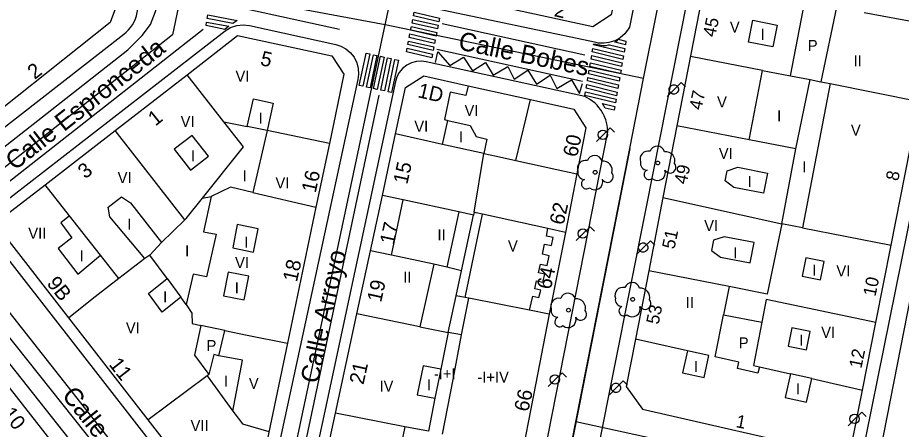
# Model space of a CAD drawing. Extents: x 282771 to 285132, y 4823109 to 4825496.
# Drawn here: x 284532.5 to 284652.8, y 4823504.4 to 4823560.4 of the extents above; entities that cross this region are included whole.
import ezdxf

# ---------------------------------------------------------------- set-up
doc = ezdxf.new("R2010")
doc.units = 0
for name, color, linetype in [('ACERA-BORDILLO', 7, 'Continuous'), ('ARBOL', 7, 'Continuous'), ('CALLE-EJE', 7, 'Continuous'), ('CALLE-TEXTO', 7, 'Continuous'), ('CARGA_DESCARGA', 7, 'Continuous'), ('EDIFICIO', 7, 'Continuous'), ('FAROLA', 7, 'Continuous'), ('INTERIOR-EDIFICIO', 7, 'Continuous'), ('MEDIANERA', 7, 'Continuous'), ('NUM-PORTAL', 7, 'Continuous'), ('PASO-PEATONES', 7, 'Continuous'), ('SENAL-VIARIA', 7, 'Continuous'), ('TXT-ALTURA-EDIFICIO', 7, 'Continuous')]:
    doc.layers.add(name, color=color, linetype=linetype)

msp = doc.modelspace()

# ---------------------------------------------------------------- linework, layer by layer
at = {"layer": 'ACERA-BORDILLO'}
for points in [[(284638.7, 4823672.48), (284615.82, 4823559.09)], [(284524.26, 4823540.52), (284546.96, 4823558.14), (284547.29, 4823558.42), (284547.6, 4823558.73), (284547.88, 4823559.08), (284548.14, 4823559.44), (284548.36, 4823559.83), (284548.54, 4823560.24), (284548.68, 4823560.66), (284548.79, 4823561.08), (284568.16, 4823651.71)], [(284611.58, 4823501.62), (284618.12, 4823534.64), (284627.39, 4823581.41), (284627.49, 4823581.84), (284627.65, 4823582.28), (284627.84, 4823582.72), (284628.09, 4823583.14), (284628.38, 4823583.55), (284628.72, 4823583.93), (284629.09, 4823584.28), (284629.51, 4823584.59), (284629.95, 4823584.85), (284630.42, 4823585.07), (284630.9, 4823585.24), (284631.39, 4823585.35), (284631.87, 4823585.42), (284632.35, 4823585.43), (284632.81, 4823585.41), (284633.26, 4823585.34), (284658.98, 4823580.28)], [(284615.82, 4823559.09), (284615.57, 4823558.7), (284615.38, 4823558.45), (284615.17, 4823558.21), (284614.93, 4823557.98), (284614.54, 4823557.67), (284614.26, 4823557.49), (284613.81, 4823557.26), (284613.34, 4823557.09), (284613.02, 4823557.01), (284612.37, 4823556.92), (284611.85, 4823556.93), (284611.57, 4823556.95), (284611.3, 4823557), (284588.81, 4823561.75)], [(284559.75, 4823490.91), (284529.01, 4823530.28), (284528.85, 4823530.5), (284528.72, 4823530.74), (284528.6, 4823531), (284528.51, 4823531.28), (284528.45, 4823531.57), (284528.41, 4823531.87), (284528.4, 4823532.18), (284528.43, 4823532.48), (284528.48, 4823532.78), (284528.57, 4823533.08), (284528.68, 4823533.36), (284528.82, 4823533.62), (284528.98, 4823533.86), (284529.16, 4823534.08), (284529.35, 4823534.28), (284529.56, 4823534.46), (284560.76, 4823558.59), (284561.49, 4823559.04), (284562.33, 4823559.32), (284563.2, 4823559.42), (284564.06, 4823559.33), (284575.81, 4823556.74)], [(284659.31, 4823559.3), (284647.17, 4823499.39)], [(284575.81, 4823556.74), (284576.5, 4823556.52), (284577.18, 4823556.15), (284577.8, 4823555.64), (284578.31, 4823555), (284578.68, 4823554.26), (284578.89, 4823553.49), (284578.94, 4823552.71), (284578.85, 4823551.99), (284565.93, 4823492.32)], [(284588.13, 4823554.41), (284587.5, 4823554.49), (284586.82, 4823554.45), (284586.13, 4823554.26), (284585.49, 4823553.94), (284584.92, 4823553.49), (284584.47, 4823552.94), (284584.15, 4823552.34), (284583.96, 4823551.73), (284568.99, 4823481.91)], [(284595.59, 4823457), (284612.89, 4823544.86), (284612.85, 4823545.4), (284612.79, 4823545.77), (284612.71, 4823546.14), (284612.6, 4823546.5), (284612.38, 4823547.04), (284612.21, 4823547.39), (284612.11, 4823547.55), (284612.01, 4823547.72), (284611.89, 4823547.88), (284611.66, 4823548.19), (284611.4, 4823548.48), (284611.13, 4823548.75), (284610.84, 4823549), (284610.38, 4823549.32), (284609.73, 4823549.67), (284588.13, 4823554.41)], [(284583.22, 4823447.85), (284522.28, 4823524.8)]]:
    msp.add_lwpolyline(points, dxfattribs=at)
at = {"layer": 'ARBOL'}
for centre in [(284611.15, 4823539.35), (284607.52, 4823520.59)]:
    msp.add_circle(centre, 0.255, dxfattribs=at)
for centre, radius, start, end in [((284611.08, 4823540.61), 1.04, 15.6423, 161.3843), ((284609.82, 4823539.88), 1.1, 75.4318, 200.5561), ((284612.21, 4823539.61), 1.27, 345.0327, 95.7993), ((284609.71, 4823539.31), 0.935, 168.599, 268.1324), ((284612.82, 4823538.78), 0.797, 208.9625, 38.991), ((284609.95, 4823537.76), 0.672, 113.7367, 309.4725), ((284611.09, 4823538.06), 1.09, 228.9545, 17.928), ((284606.19, 4823521.12), 1.1, 75.4318, 200.5561), ((284607.45, 4823521.85), 1.04, 15.6423, 161.3843), ((284608.58, 4823520.85), 1.27, 345.0327, 95.7993), ((284606.08, 4823520.55), 0.935, 168.599, 268.1324), ((284609.19, 4823520.02), 0.797, 208.9625, 38.991), ((284606.32, 4823519), 0.672, 113.7367, 309.4725), ((284607.46, 4823519.3), 1.09, 228.9545, 17.928)]:
    msp.add_arc(centre, radius, start, end, dxfattribs=at)
for centre, major_axis, start_param, end_param in [((284619.61, 4823541.88), (0.604, 0.845), 5.605876, 8.149555), ((284618.35, 4823541.15), (0.638, 0.892), 0.366215, 2.550046), ((284620.74, 4823540.88), (0.74, 1.04), 5.071639, 7.004879), ((284618.24, 4823540.58), (-0.544, -0.761), 5.133882, 6.871067), ((284621.35, 4823540.05), (-0.463, -0.648), 5.838357, 9.154982), ((284618.48, 4823539.03), (-0.391, -0.547), 4.176355, 7.592588), ((284619.62, 4823539.33), (-0.631, -0.883), 6.187284, 8.787362), ((284614.93, 4823522.59), (0.638, 0.892), 0.366215, 2.550046), ((284616.19, 4823523.32), (0.604, 0.845), 5.605876, 8.149555), ((284617.32, 4823522.32), (0.74, 1.04), 5.071639, 7.004879), ((284614.82, 4823522.02), (-0.544, -0.761), 5.133882, 6.871067), ((284615.06, 4823520.47), (-0.391, -0.547), 4.176355, 7.592588), ((284616.2, 4823520.77), (-0.631, -0.883), 6.187284, 8.787362), ((284617.93, 4823521.49), (-0.463, -0.648), 5.838357, 9.154982)]:
    msp.add_ellipse(centre, major_axis=major_axis, ratio=0.999979, start_param=start_param, end_param=end_param, dxfattribs=at)
for centre in [(284619.68, 4823540.62), (284616.26, 4823522.06)]:
    msp.add_ellipse(centre, major_axis=(0.148, 0.207), ratio=0.999979, dxfattribs=at)
at = {"layer": 'CALLE-EJE'}
for points in [[(284582.57, 4823559.41), (284597.02, 4823626.34)], [(284617.73, 4823552.13), (284623.02, 4823578.59), (284625.4, 4823590.49)], [(284649.06, 4823496.53), (284665.8, 4823581.92)], [(284554.93, 4823564.58), (284553.57, 4823558.05), (284521.49, 4823532.74)], [(284582.57, 4823559.41), (284554.93, 4823564.58)], [(284565.1, 4823477.42), (284582.57, 4823559.41)], [(284617.73, 4823552.13), (284582.57, 4823559.41)], [(284608.53, 4823505.37), (284615.85, 4823542.57), (284617.73, 4823552.13)], [(284521.49, 4823532.74), (284565.1, 4823477.42)], [(284595.38, 4823440.05), (284598.69, 4823456.44), (284600.17, 4823462.88), (284608.53, 4823505.37)], [(284649.06, 4823496.53), (284608.53, 4823505.37)]]:
    msp.add_lwpolyline(points, dxfattribs=at)
at = {"layer": 'CARGA_DESCARGA'}
msp.add_lwpolyline([(284589.42, 4823554.31), (284589.72, 4823555.74), (284591.36, 4823553.89), (284593.23, 4823555), (284594.45, 4823553.18), (284596.21, 4823554.31), (284597.28, 4823552.55), (284599.25, 4823553.74), (284600.14, 4823552.05), (284601.99, 4823553.24), (284603.18, 4823551.36), (284605, 4823552.58), (284605.95, 4823550.76), (284607.92, 4823551.96), (284609.02, 4823550.08), (284609.44, 4823551.45)], dxfattribs=at)
at = {"layer": 'EDIFICIO'}
for points in [[(284600.06, 4823620.05), (284607.64, 4823613.02), (284606.52, 4823607.75), (284610.03, 4823606.96), (284612.15, 4823606.49), (284615.99, 4823602.81), (284621.1, 4823597.94), (284618.23, 4823584.23), (284614.61, 4823566.93), (284613.33, 4823560.79), (284610.85, 4823559.17), (284600.17, 4823561.47), (284590.33, 4823563.59), (284588.71, 4823566.08), (284591.72, 4823580.43), (284591.72, 4823580.45), (284593.43, 4823588.56), (284596.77, 4823604.46), (284600.06, 4823620.05)], [(284528.24, 4823585.92), (284546.35, 4823563.19), (284545.1, 4823559.73), (284528.19, 4823546.33)], [(284660.61, 4823575.62), (284659, 4823578.2), (284645.49, 4823580.89), (284632.59, 4823583.47), (284629.19, 4823581.23), (284626.08, 4823565.25), (284624.17, 4823555.42), (284622.28, 4823545.69), (284620.38, 4823535.91), (284618.45, 4823525.95), (284616.64, 4823516.64), (284615.39, 4823510.19), (284617.58, 4823507.1), (284643.41, 4823501.2), (284646.28, 4823503.31), (284647.57, 4823509.71), (284649.38, 4823518.91), (284651.47, 4823529.45), (284655.33, 4823548.97), (284657.37, 4823559.32), (284659.2, 4823568.53), (284660.61, 4823575.62)], [(284536.24, 4823537.64), (284545.77, 4823545.03), (284555.59, 4823552.64), (284562.45, 4823557.96), (284575.31, 4823555.2), (284576.93, 4823552.7), (284574.95, 4823543.29), (284573.13, 4823534.62), (284569.24, 4823516.1), (284564.06, 4823491.4), (284561.35, 4823491.4), (284550.28, 4823505.65), (284539.46, 4823519.56), (284530.77, 4823530.74), (284531.14, 4823533.69), (284536.24, 4823537.64)], [(284573.78, 4823497.31), (284575.78, 4823506.58), (284578.69, 4823520.08), (284580.55, 4823528.68), (284582.17, 4823536.21), (284583.97, 4823544.58), (284585.34, 4823550.88), (284587.83, 4823552.47), (284593.87, 4823551.12)], [(284593.87, 4823551.12), (284602.32, 4823549.25), (284608.24, 4823547.93), (284609.89, 4823545.42), (284608.65, 4823539.13), (284607.09, 4823531.18), (284604.9, 4823520.04), (284602.74, 4823509.01), (284600.96, 4823499.95)], [(284505.15, 4823513.09), (284514.01, 4823520.02), (284518.26, 4823523.34), (284521.21, 4823522.98), (284530.34, 4823511.32), (284537.01, 4823502.82)]]:
    msp.add_lwpolyline(points, dxfattribs=at)
at = {"layer": 'FAROLA'}
for p, q in [((284622.84, 4823551.56), (284621.9, 4823550.63)), ((284623.43, 4823550.97), (284622.84, 4823551.56)), ((284621.9, 4823550.63), (284620.97, 4823549.69)), ((284613.18, 4823545.4), (284612.24, 4823544.47)), ((284613.77, 4823544.81), (284613.18, 4823545.4)), ((284612.24, 4823544.47), (284611.31, 4823543.53)), ((284610.45, 4823531.95), (284609.51, 4823531.02)), ((284611.04, 4823531.36), (284610.45, 4823531.95)), ((284609.51, 4823531.02), (284608.58, 4823530.08)), ((284618.67, 4823530.04), (284617.73, 4823529.11)), ((284619.26, 4823529.45), (284618.67, 4823530.04)), ((284617.73, 4823529.11), (284616.8, 4823528.17)), ((284606.64, 4823512.08), (284605.7, 4823511.15)), ((284607.23, 4823511.49), (284606.64, 4823512.08)), ((284605.7, 4823511.15), (284604.77, 4823510.21)), ((284614.96, 4823510.95), (284614.02, 4823510.02)), ((284615.55, 4823510.36), (284614.96, 4823510.95)), ((284614.02, 4823510.02), (284613.09, 4823509.08)), ((284647.46, 4823506.72), (284646.52, 4823505.79)), ((284648.05, 4823506.13), (284647.46, 4823506.72)), ((284646.52, 4823505.79), (284645.59, 4823504.85))]:
    msp.add_line(p, q, dxfattribs=at)
for centre, radius in [((284612.2, 4823544.47), 0.637), ((284609.47, 4823531.02), 0.637), ((284605.66, 4823511.15), 0.637), ((284646.48, 4823505.79), 0.638)]:
    msp.add_circle(centre, radius, dxfattribs=at)
for centre in [(284621.86, 4823550.63), (284617.69, 4823529.11), (284613.98, 4823510.02)]:
    msp.add_ellipse(centre, major_axis=(0.372, 0.518), ratio=0.999979, dxfattribs=at)
at = {"layer": 'INTERIOR-EDIFICIO'}
for points in [[(284641.9, 4823551.67), (284643.13, 4823551.42), (284639.37, 4823531.81), (284636.58, 4823532.35), (284638.49, 4823542.53), (284632.1, 4823543.78), (284633.93, 4823553.22), (284637.75, 4823552.47), (284639.7, 4823562.6)], [(284644, 4823561.83), (284641.9, 4823551.67)], [(284635.94, 4823559.39), (284635.35, 4823556.41), (284632.05, 4823557.07), (284632.64, 4823560.04), (284635.94, 4823559.39)], [(284550.5, 4823528.09), (284549.81, 4823527.64), (284545.05, 4823533.27), (284544.85, 4823534.62), (284546.66, 4823536.02), (284547.89, 4823535.2), (284552.1, 4823529.81), (284555.29, 4823532.89), (284555.47, 4823533.07), (284557.67, 4823535.81), (284563.27, 4823542.8), (284560.58, 4823546.24), (284563.74, 4823545.59), (284564.61, 4823549.33), (284567.28, 4823548.76), (284566.48, 4823545.02), (284564.55, 4823536.62), (284561.51, 4823537.33), (284558.84, 4823536.04), (284557.79, 4823531.24), (284559.55, 4823530.95), (284558.24, 4823525.14), (284556.42, 4823525.47), (284555.45, 4823521.36), (284554.72, 4823522.36), (284552.2, 4823520.31), (284550.3, 4823522.85), (284552.85, 4823524.9), (284550.5, 4823528.09)], [(284595.97, 4823541.92), (284590.38, 4823543.15), (284591.1, 4823546.42), (284594.14, 4823545.73), (284594.94, 4823544.21), (284596.39, 4823543.85), (284595.97, 4823541.92)], [(284553.83, 4823542.48), (284556.05, 4823539.66), (284558.49, 4823541.57), (284556.28, 4823544.37), (284553.83, 4823542.48)], [(284634.62, 4823539.25), (284634.08, 4823536.49), (284630.04, 4823537.27), (284628.84, 4823538.18), (284629.12, 4823539.57), (284630.57, 4823540.03), (284634.62, 4823539.25)], [(284543.78, 4823528.09), (284539.56, 4823533.44), (284538.37, 4823532.47), (284539.87, 4823530.45), (284538.03, 4823528.99), (284540.69, 4823525.5), (284543.78, 4823528.09)], [(284591.79, 4823511.16), (284592.96, 4823517.22), (284593.93, 4823522.2), (284593.44, 4823522.29), (284595.8, 4823533.67), (284594.96, 4823533.85), (284594.67, 4823533.93), (284594.58, 4823533.54), (284592.58, 4823533.97), (284590.96, 4823526.42), (284589.18, 4823526.83), (284587.28, 4823518.33), (284591.12, 4823517.54), (284590.12, 4823512.56), (284587.72, 4823513.03), (284586.93, 4823509.07), (284589.33, 4823508.6), (284588.44, 4823504.1), (284585.24, 4823504.73), (284584.49, 4823501.23)], [(284562.41, 4823532.23), (284561.79, 4823529.06), (284564.64, 4823528.5), (284565.26, 4823531.67), (284562.41, 4823532.23)], [(284632.24, 4823527.04), (284632.78, 4823529.8), (284628.73, 4823530.58), (284627.28, 4823530.12), (284627, 4823528.73), (284628.2, 4823527.82), (284632.24, 4823527.04)], [(284639.34, 4823525.21), (284641.82, 4823524.71), (284642.32, 4823527.2), (284639.84, 4823527.7), (284639.34, 4823525.21)], [(284561.15, 4823525.78), (284560.52, 4823522.54), (284563.37, 4823521.98), (284564, 4823525.22), (284561.15, 4823525.78)], [(284628.61, 4823519.96), (284633.85, 4823518.94), (284632.72, 4823513.05), (284633.51, 4823512.88), (284633.32, 4823512.03), (284630.51, 4823512.66), (284630.7, 4823513.5), (284627.47, 4823514.22), (284628.61, 4823519.96)], [(284558.31, 4823511.65), (284561.82, 4823506.85), (284563.12, 4823513.79), (284559.91, 4823514.38), (284560.71, 4823517.8), (284557.43, 4823518.51), (284556.59, 4823514.46), (284558.56, 4823511.84), (284558.31, 4823511.65)], [(284637.95, 4823518.18), (284637.45, 4823515.69), (284639.93, 4823515.19), (284640.43, 4823517.68), (284637.95, 4823518.18)], [(284626.65, 4823514.4), (284623.72, 4823515.06), (284623.04, 4823512.08), (284625.97, 4823511.41), (284626.65, 4823514.4)], [(284637.01, 4823508.71), (284639.92, 4823508.06), (284640.66, 4823511.27), (284637.74, 4823511.93), (284637.01, 4823508.71)], [(284590.35, 4823503.7), (284591.79, 4823511.16)]]:
    msp.add_lwpolyline(points, dxfattribs=at)
at = {"layer": 'MEDIANERA'}
for p, q in [((284647.76, 4823561.1), (284657.37, 4823559.32)), ((284633.93, 4823553.22), (284624.12, 4823555.12)), ((284637.75, 4823552.47), (284640.41, 4823551.97)), ((284638.49, 4823542.53), (284640.41, 4823551.97)), ((284640.41, 4823551.97), (284641.9, 4823551.67)), ((284643.13, 4823551.42), (284655.33, 4823548.97)), ((284632.1, 4823543.78), (284622.28, 4823545.69)), ((284639.37, 4823531.81), (284651.47, 4823529.45)), ((284629.38, 4823523.8), (284618.45, 4823525.95)), ((284629.38, 4823523.8), (284628.61, 4823519.96)), ((284623.72, 4823515.06), (284616.64, 4823516.64)), ((284633.51, 4823512.88), (284637.74, 4823511.93)), ((284640.66, 4823511.27), (284647.57, 4823509.71))]:
    msp.add_line(p, q, dxfattribs=at)
for points in [[(284560.58, 4823546.24), (284555.59, 4823552.64)], [(284593.87, 4823551.12), (284593.53, 4823549.82), (284591.4, 4823550.28), (284590.62, 4823546.55), (284591.1, 4823546.42)], [(284600.35, 4823540.96), (284601.69, 4823546.6), (284602.32, 4823549.25)], [(284555.29, 4823532.89), (284545.77, 4823545.03)], [(284574.95, 4823543.29), (284566.48, 4823545.02), (284563.74, 4823545.59)], [(284590.38, 4823543.15), (284583.97, 4823544.58)], [(284594.67, 4823533.93), (284595.97, 4823541.92), (284597.69, 4823541.54), (284600.35, 4823540.96)], [(284600.35, 4823540.96), (284605.93, 4823539.72), (284608.65, 4823539.13)], [(284539.56, 4823533.44), (284536.24, 4823537.64)], [(284564.55, 4823536.62), (284573.13, 4823534.62)], [(284557.67, 4823535.81), (284558.84, 4823536.04)], [(284584.98, 4823535.61), (284582.17, 4823536.21)], [(284583.4, 4823528.07), (284584.98, 4823535.61)], [(284592.96, 4823525.96), (284594.58, 4823533.54), (284592.58, 4823533.97), (284584.98, 4823535.61)], [(284620.38, 4823535.91), (284636.58, 4823532.35), (284634.59, 4823522.78), (284629.38, 4823523.8)], [(284604.7, 4823531.71), (284595.8, 4823533.67)], [(284602.21, 4823520.57), (284602.64, 4823522.49), (284603.5, 4823522.3), (284603.73, 4823523.3), (284602.92, 4823523.48), (284603.16, 4823524.59), (284604.04, 4823524.4), (284604.28, 4823525.48), (284603.45, 4823525.66), (284603.7, 4823526.87), (284604.62, 4823526.68), (284604.9, 4823528), (284603.98, 4823528.19), (284604.25, 4823529.56), (284605.22, 4823529.37), (284605.44, 4823530.49), (284604.5, 4823530.67), (284604.7, 4823531.71)], [(284607.09, 4823531.18), (284604.7, 4823531.71)], [(284552.1, 4823529.81), (284550.5, 4823528.09)], [(284583.4, 4823528.07), (284580.55, 4823528.68)], [(284546.3, 4823524.9), (284543.78, 4823528.09)], [(284549.81, 4823527.64), (284546.3, 4823524.9)], [(284589.18, 4823526.83), (284583.4, 4823528.07)], [(284592.96, 4823525.96), (284590.96, 4823526.42)], [(284592.24, 4823522.53), (284592.96, 4823525.96)], [(284546.3, 4823524.9), (284543.07, 4823522.38), (284539.46, 4823519.56)], [(284552.85, 4823524.9), (284554.72, 4823522.36)], [(284592.96, 4823517.22), (284591.12, 4823517.54), (284592.24, 4823522.53)], [(284593.44, 4823522.29), (284592.24, 4823522.53)], [(284602.21, 4823520.57), (284593.93, 4823522.2)], [(284555.45, 4823521.36), (284556.2, 4823520.18), (284556.26, 4823518.77), (284557.43, 4823518.51)], [(284649.38, 4823518.91), (284634.44, 4823522.02), (284633.85, 4823518.94)], [(284587.28, 4823518.33), (284578.69, 4823520.08)], [(284604.9, 4823520.04), (284602.21, 4823520.57)], [(284560.71, 4823517.8), (284563.77, 4823517.19), (284569.24, 4823516.1)], [(284559.91, 4823514.38), (284559.24, 4823514.54), (284558.56, 4823511.84)], [(284590.12, 4823512.56), (284589.94, 4823511.67), (284589.33, 4823508.6)], [(284558.31, 4823511.65), (284550.28, 4823505.65)], [(284561.82, 4823506.85), (284563.1, 4823505.11), (284566.72, 4823504.09)], [(284585.24, 4823504.73), (284575.78, 4823506.58)]]:
    msp.add_lwpolyline(points, dxfattribs=at)
at = {"layer": 'PASO-PEATONES'}
for points in [[(284561.79, 4823559.62), (284558.32, 4823560.3), (284558.4, 4823560.79), (284562.39, 4823560.01)], [(284589.85, 4823559.85), (284586.4, 4823560.66), (284586.49, 4823561.15), (284589.95, 4823560.34)], [(284560.7, 4823558.81), (284558.16, 4823559.31), (284558.24, 4823559.8), (284561.24, 4823559.22)], [(284589.66, 4823558.87), (284586.21, 4823559.67), (284586.3, 4823560.17), (284589.76, 4823559.36)], [(284589.48, 4823557.88), (284586.02, 4823558.69), (284586.12, 4823559.18), (284589.57, 4823558.37)], [(284589.1, 4823555.92), (284585.65, 4823556.73), (284585.74, 4823557.22), (284589.19, 4823556.41)], [(284589.29, 4823556.9), (284585.83, 4823557.71), (284585.93, 4823558.2), (284589.38, 4823557.39)], [(284615.26, 4823556.7), (284613.82, 4823557.05), (284613.94, 4823557.13), (284614.21, 4823557.35), (284614.3, 4823557.45), (284615.34, 4823557.19)], [(284588.91, 4823554.93), (284585.46, 4823555.74), (284585.55, 4823556.23), (284589, 4823555.43)], [(284614.92, 4823554.72), (284610.76, 4823555.73), (284610.85, 4823556.22), (284615.01, 4823555.22)], [(284615.09, 4823555.71), (284610.93, 4823556.72), (284610.96, 4823556.86), (284612.26, 4823556.59), (284612.63, 4823556.61), (284612.97, 4823556.68), (284613.08, 4823556.71), (284615.18, 4823556.2)], [(284579.52, 4823551.06), (284579.03, 4823551.17), (284579.56, 4823553.65), (284579.86, 4823555.11), (284579.96, 4823555.57), (284580.45, 4823555.46)], [(284580.5, 4823550.85), (284580.01, 4823550.95), (284580.94, 4823555.36), (284581.43, 4823555.25)], [(284581.44, 4823550.64), (284580.98, 4823550.74), (284581.91, 4823555.14), (284582.38, 4823555.04), (284582.4, 4823555.04), (284581.47, 4823550.63)], [(284582.45, 4823550.42), (284581.96, 4823550.53), (284582.89, 4823554.93), (284583.38, 4823554.82)], [(284583.43, 4823550.2), (284582.94, 4823550.31), (284583.87, 4823554.71), (284584.36, 4823554.61)], [(284614.75, 4823553.73), (284610.59, 4823554.74), (284610.68, 4823555.24), (284614.84, 4823554.23)], [(284613.5, 4823553.01), (284610.42, 4823553.75), (284610.51, 4823554.25), (284614.67, 4823553.24), (284614.59, 4823552.78)], [(284614.24, 4823550.77), (284610.09, 4823551.78), (284610.17, 4823552.27), (284614.33, 4823551.27)], [(284614.41, 4823551.76), (284610.25, 4823552.77), (284610.34, 4823553.26), (284614.5, 4823552.25)], [(284614.07, 4823549.78), (284609.92, 4823550.79), (284610, 4823551.28), (284614.16, 4823550.28)], [(284613.91, 4823548.8), (284609.75, 4823549.8), (284609.83, 4823550.3), (284613.99, 4823549.29)], [(284612.52, 4823548.1), (284612.16, 4823548.7), (284613.82, 4823548.3), (284613.74, 4823547.81)]]:
    msp.add_lwpolyline(points, close=True, dxfattribs=at)
at = {"layer": 'SENAL-VIARIA'}
for points in [[(284526.76, 4823539.76), (284547.5, 4823556.04), (284549.45, 4823557.95), (284550.61, 4823559.47), (284551.27, 4823561.23), (284551.75, 4823562.96)], [(284563.46, 4823561.64), (284576.34, 4823558.82)], [(284590.31, 4823559.61), (284609.76, 4823555.35)], [(284529.46, 4823536.63), (284557.77, 4823558.85)], [(284589.58, 4823556.11), (284609.41, 4823551.77)], [(284568.37, 4823486.79), (284581.72, 4823549.84)], [(284615.85, 4823542.57), (284600.17, 4823462.88), (284597.91, 4823463.23)], [(284525.73, 4823523.91), (284588.28, 4823445.36)]]:
    msp.add_lwpolyline(points, dxfattribs=at)

# ---------------------------------------------------------------- texts
at = {"layer": 'CALLE-TEXTO'}
for s, rotation, p in [('Calle Bobes', 348.3069, (284592.39, 4823556.1)), ('Calle Espronceda', 38.2759, (284532.1, 4823539.51)), ('Calle Arroyo', 77.9716, (284573.43, 4823510.5)), ('Calle Colón', 308.2521, (284538.43, 4823508.95))]:
    msp.add_text(s, height=2.5, rotation=rotation, dxfattribs=at).set_placement(p)
at = {"layer": 'NUM-PORTAL'}
for s, height, rotation, p in [('2', 2, 347.21, (284605.46, 4823560.62)), ('45', 1.75, 78.1395, (284627.49, 4823557.67)), ('5', 2, 347.22, (284565.44, 4823553.96)), ('2', 2, 37.69, (284534.82, 4823551.92)), ('1D', 2, 347.03, (284586.88, 4823549.59)), ('47', 1.75, 78.1395, (284625.63, 4823547.74)), ('1', 2, 38.79, (284551.27, 4823545.57)), ('60', 2, 77.49, (284608.68, 4823541.33)), ('3', 2, 38.79, (284541.71, 4823538.37)), ('15', 2, 77.49, (284585.56, 4823537.63)), ('49', 1.75, 78.1395, (284623.59, 4823537.64)), ('16', 2, 77.49, (284573.08, 4823536.47)), ('8', 1.75, 78.1396, (284652.41, 4823538.09)), ('62', 2, 77.49, (284606.85, 4823532.09)), ('17', 2, 77.49, (284583.74, 4823529.41)), ('51', 1.75, 78.1395, (284621.94, 4823528.81)), ('18', 2, 77.49, (284570.53, 4823524.33)), ('64', 2, 77.49, (284605.11, 4823523.31)), ('9B', 2, 308.7678, (284536.38, 4823524.2)), ('19', 2, 77.49, (284582, 4823521.56)), ('10', 1.75, 78.1396, (284649.31, 4823522.36)), ('53', 1.75, 78.1395, (284619.78, 4823518.56)), ('12', 1.75, 78.1396, (284647.4, 4823512.57)), ('11', 2, 307.84, (284544.85, 4823513.17)), ('21', 2, 77.49, (284579.59, 4823510.37)), ('66', 2, 77.49, (284602.03, 4823506.67)), ('10', 2, 308.23, (284530.32, 4823506.44)), ('1', 1.75, 349.2405, (284630.23, 4823504.67))]:
    msp.add_text(s, height=height, rotation=rotation, dxfattribs=at).set_placement(p)
at = {"layer": 'TXT-ALTURA-EDIFICIO'}
for s, rotation, p in [('V', 0.0006, (284629.49, 4823558.37)), ('I', 0.0006, (284633.67, 4823557.38)), ('P', 0.0006, (284640.11, 4823555.86)), ('II', 0.0006, (284646.33, 4823553.76)), ('VI', 0, (284562.17, 4823551.69)), ('V', 0.0006, (284627.75, 4823548.18)), ('I', 0, (284565.33, 4823545.98)), ('VI', 0, (284593.36, 4823547.03)), ('I', 0.0006, (284635.93, 4823546.29)), ('VI', 0, (284554.7, 4823545.53)), ('VI', 0, (284586.52, 4823544.86)), ('V', 0.0006, (284645.97, 4823544.34)), ('I', 0, (284592.58, 4823543.44)), ('VI', 0.0006, (284627.99, 4823541.18)), ('I', 0, (284556.12, 4823540.84)), ('I', 0.0006, (284639.37, 4823539.35)), ('VI', 0, (284546.12, 4823537.88)), ('I', 0, (284563.13, 4823538.12)), ('VI', 0, (284567.61, 4823537.17)), ('I', 0.0006, (284631.92, 4823537.33)), ('I', 0, (284547.43, 4823531.53)), ('VII', 0, (284533.95, 4823530.3)), ('VI', 0.0006, (284626, 4823531.35)), ('I', 0, (284563.37, 4823529.08)), ('II', 0, (284589.67, 4823530.08)), ('I', 0, (284555.31, 4823527.91)), ('V', 0, (284599.27, 4823528.57)), ('I', 0, (284540.94, 4823527.23)), ('I', 0.0006, (284629.95, 4823527.62)), ('VI', 0, (284562.11, 4823526.31)), ('II', 0, (284585.01, 4823524.31)), ('I', 0.0006, (284640.73, 4823525.28)), ('VI', 0.0006, (284644, 4823525.17)), ('I', 0, (284562.07, 4823522.88)), ('I', 0, (284552.31, 4823521.66)), ('II', 0.0006, (284623.48, 4823520.9)), ('VI', 0, (284547.24, 4823517.45)), ('VI', 0.0006, (284641.93, 4823516.82)), ('P', 0, (284558.23, 4823515.02)), ('P', 0.0006, (284630.71, 4823515.39)), ('I', 0.0006, (284638.94, 4823515.76)), ('-I+I', 0, (284589.18, 4823511.19)), ('I', 0.0006, (284624.6, 4823512.16)), ('I', 0, (284560.61, 4823510.16)), ('V', 0, (284563.99, 4823509.87)), ('-I+IV', 0, (284595.11, 4823510.73)), ('IV', 0, (284581.78, 4823509.51)), ('I', 0, (284588.24, 4823509.69)), ('I', 0.0006, (284638.48, 4823509.14)), ('VII', 0, (284556.05, 4823504.13))]:
    msp.add_text(s, height=1.5, rotation=rotation, dxfattribs=at).set_placement(p)

doc.saveas('drawing.dxf')
